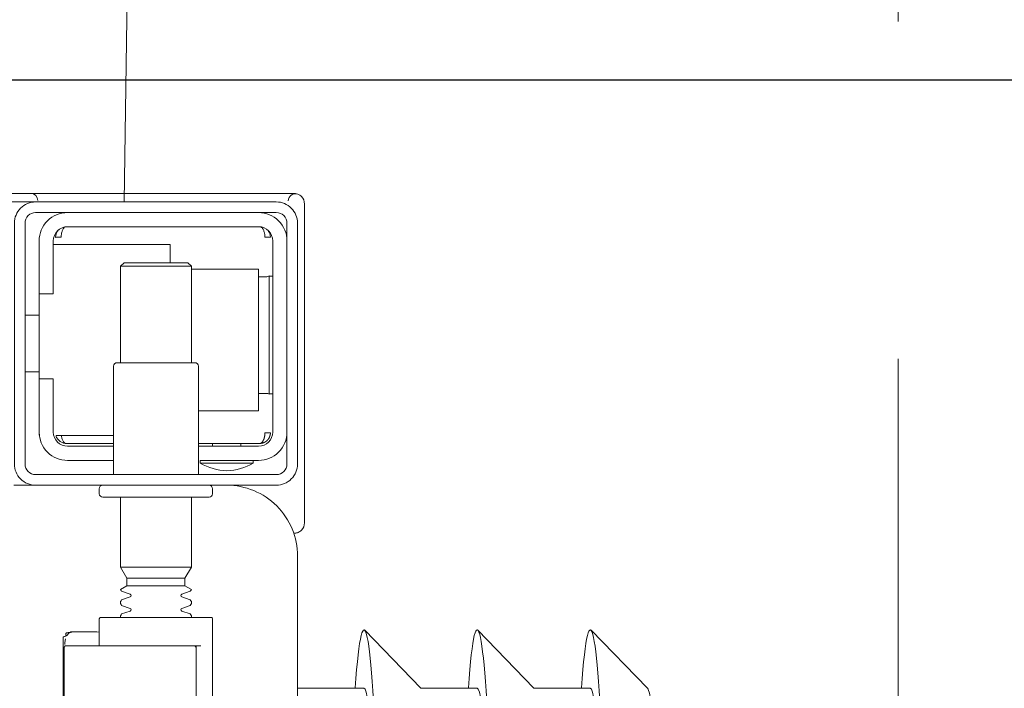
# Model space of a CAD drawing. Header units: millimetres. Extents: x 23192 to 177760, y -399809 to -79279.
# Tile 636 of 656: x 74715 to 74729, y -197710 to -197700. Entities that reach past the tile are written whole.
import ezdxf

# ---------------------------------------------------------------- set-up
doc = ezdxf.new("R2010")
doc.units = ezdxf.units.MM
doc.linetypes.add('CARKOVANA', pattern=[7.5, 5, -2.5])
doc.linetypes.add('HIDDEN2', pattern=[4.7625, 3.175, -1.5875])
doc.layers.get('0').update_dxf_attribs({"lineweight": 0})
doc.layers.add('!! 1_Wyburzenia', color=252, linetype='CARKOVANA', lineweight=13, true_color=0x696969)
doc.layers.add('!! 1_zabudowa GK', color=33, linetype='Continuous')
doc.layers.add('!! 2_wypos-sanitarne', color=240, linetype='Continuous', lineweight=9)
doc.layers.add('!!_@ wypos sanit nd', color=7, linetype='Continuous', lineweight=0, plot=False)
doc.styles.add('SIMPLEX', font='simplex.shx', dxfattribs={"width": 0.77})
doc.dimstyles.new('OL PB 200', dxfattribs={"dimscale": 4, "dimtxt": 5, "dimasz": 0.2, "dimexe": 10, "dimexo": 10, "dimgap": 1, "dimtad": 1, "dimdec": 1, "dimrnd": 0.5, "dimzin": 9, "dimdsep": 46, "dimtxsty": 'SIMPLEX', "dimblk": 'thick_MSz', "dimcen": 0.1, "dimdle": 8, "dimse1": 1, "dimse2": 1, "dimclrd": 256, "dimclre": 256, "dimclrt": 3, "dimadec": 1, "dimazin": 2, "dimtfac": 1, "dimtdec": 1, "dimtix": 1, "dimtofl": 0, "dimtmove": 2, "dimatfit": 3, "dimldrblk": 'thick_MSz', "dimfxl": 10, "dimfxlon": 1, "dimtolj": 1, "dimlwd": -1, "dimlwe": -1, "dimarcsym": 0})

# ---------------------------------------------------------------- blocks, each defined once
blk = doc.blocks.new('A$C324a30b8')
for points in [[(-0.17832, -0.47832), (-0.17797, -0.23916), (-0.17727, -0.11958), (-0.17552, 0)], [(-0.17552, 0), (0.17552, 0)]]:
    blk.add_lwpolyline(points)
blk = doc.blocks.new('A$C4ebe9e89')
for points in [[(-0.15993, 0.04968), (-0.17248, 0.04968, 0.405519), (-0.172, 0.05018), (-0.172, 0.05088, 0.414214), (-0.1725, 0.05138), (-0.1875, 0.05138, 0.414214), (-0.188, 0.05088), (-0.188, 0.05018, 0.405519), (-0.18751, 0.04968), (-0.19, 0.04968, -0.414214), (-0.2, 0.05968), (-0.2, 0.13968, -0.266001), (-0.19506, 0.1483)], [(-0.188, 0.14483), (-0.188, 0.06856, 0.414214), (-0.1878, 0.06836), (-0.17545, 0.06836), (-0.1722, 0.06836, 0.414214), (-0.172, 0.06856), (-0.172, 0.07236)], [(-0.1857, 0.08016), (-0.1857, 0.07256), (-0.1857, 0.08016), (-0.18567, 0.08026), (-0.18559, 0.08034), (-0.17695, 0.08036), (-0.16725, 0.08036, -0.414214), (-0.16705, 0.08016), (-0.16705, 0.07256, -0.414214), (-0.16725, 0.07236), (-0.18543, 0.07236), (-0.18553, 0.0724), (-0.18559, 0.07256)], [(-0.185, 0.06836), (-0.185, 0.06812, -0.050055), (-0.18485, 0.06786), (-0.18364, 0.06745, -0.719897), (-0.18364, 0.06707), (-0.18485, 0.06666, -0.050055), (-0.185, 0.0664), (-0.185, 0.06612, -0.050055), (-0.18485, 0.06586), (-0.18364, 0.06545, -0.719897), (-0.18364, 0.06507), (-0.18485, 0.06466, -0.050055), (-0.185, 0.0644), (-0.1841, 0.06388), (-0.1841, 0.06282), (-0.185, 0.06126), (-0.185, 0.05138)], [(-0.175, 0.06836), (-0.175, 0.06812, 0.050055), (-0.17514, 0.06786), (-0.17636, 0.06745, 0.719897), (-0.17636, 0.06707), (-0.17514, 0.06666, 0.050055), (-0.175, 0.0664), (-0.175, 0.06612, 0.050055), (-0.17514, 0.06586), (-0.17636, 0.06545, 0.719897), (-0.17636, 0.06507), (-0.17514, 0.06466, 0.050055), (-0.175, 0.0644), (-0.1759, 0.06388), (-0.1759, 0.06282), (-0.175, 0.06126), (-0.175, 0.05138)], [(-0.20011, 0.05634, 0.091301), (-0.20055, 0.05604, 0.198909), (-0.20099, 0.05497)], [(-0.19944, 0.0564, 0.170835), (-0.20011, 0.05634)], [(-0.18625, 0.04656, 0.119096), (-0.19, 0.04764, 0.119096), (-0.19375, 0.04656)], [(-0.186, 0.04818), (-0.186, 0.03288, 0.414214), (-0.1855, 0.03238), (-0.1745, 0.03238, 0.414214), (-0.174, 0.03288), (-0.174, 0.04818)], [(-0.1985, 0.04218, -0.414214), (-0.1945, 0.04618), (-0.18625, 0.04618), (-0.18625, 0.04656), (-0.19375, 0.04656), (-0.19375, 0.04618)], [(-0.174, 0.04618), (-0.1675, 0.04618, -0.414214), (-0.1635, 0.04218), (-0.16353, 0.04268)], [(-0.186, 0.04418), (-0.1945, 0.04418, 0.414214), (-0.1965, 0.04218), (-0.1965, 0.01518, 0.414214), (-0.1945, 0.01318), (-0.1675, 0.01318, 0.414214), (-0.1655, 0.01518), (-0.1655, 0.02268), (-0.1635, 0.02268), (-0.1635, 0.04218)], [(-0.1635, 0.03468), (-0.1655, 0.03468), (-0.1655, 0.04218, 0.414214), (-0.1675, 0.04418), (-0.174, 0.04418)], [(-0.1945, 0.02025), (-0.19515, 0.02024), (-0.19542, 0.02024), (-0.1956, 0.02024), (-0.19567, 0.02024, 0.116465), (-0.19589, 0.02018), (-0.19601, 0.02013), (-0.19601, 0.03683), (-0.19589, 0.03678, 0.116465), (-0.19567, 0.03672), (-0.19542, 0.03672), (-0.19515, 0.03672), (-0.1945, 0.03671)], [(-0.1675, 0.01118, 0.414214), (-0.1635, 0.01518), (-0.1635, 0.02268)], [(-0.1985, 0.01518, 0.414214), (-0.1945, 0.01118)], [(-0.20099, 0.00998, 0.198909), (-0.20055, 0.00892, 0.091301), (-0.20011, 0.00862)], [(-0.16237, 0.00849), (-0.16249, 0.00849), (-0.16269, 0.00849), (-0.16294, 0.00849), (-0.16323, 0.00849), (-0.16357, 0.00849), (-0.16393, 0.00849), (-0.16428, 0.00849), (-0.19771, 0.00849), (-0.19841, 0.00849), (-0.19903, 0.00849), (-0.19948, 0.00849), (-0.19961, 0.00849), (-0.19973, 0.00851), (-0.19984, 0.00853), (-0.20003, 0.00859, 0.517033), (-0.1987, 0.00952)], [(-0.1633, 0.00948, 0.412536), (-0.1623, 0.00848), (-0.1125, 0.00848), (-0.11221, 0.00851), (-0.11193, 0.0086), (-0.11168, 0.00873), (-0.11145, 0.00892), (-0.11126, 0.00914), (-0.11112, 0.0094), (-0.11104, 0.00968)]]:
    blk.add_lwpolyline(points, format="xyb")
for points in [[(-0.16687, 0.08148), (-0.16687, 0.07124), (-0.16691, 0.07111), (-0.16701, 0.07103), (-0.16725, 0.07098), (-0.16725, 0.07071), (-0.16728, 0.07061), (-0.16735, 0.07054), (-0.16746, 0.0705), (-0.16762, 0.07049), (-0.16775, 0.07048), (-0.16789, 0.07046), (-0.16797, 0.07039), (-0.16807, 0.07036), (-0.1682, 0.07036), (-0.17167, 0.07036), (-0.172, 0.07041)], [(-0.24944, 0.07835), (-0.24147, 0.07016)], [(-0.24136, 0.07831), (-0.23341, 0.07831), (-0.22548, 0.07016)], [(-0.22538, 0.07831), (-0.21743, 0.07831), (-0.2095, 0.07016)], [(-0.2, 0.07831), (-0.20939, 0.07831)], [(-0.18633, 0.07236), (-0.1855, 0.07236), (-0.18567, 0.07246), (-0.1857, 0.07256)], [(-0.16738, 0.07096), (-0.16772, 0.07051), (-0.16829, 0.07036)], [(-0.16713, 0.07216), (-0.16714, 0.0719), (-0.16723, 0.07137)], [(-0.1841, 0.06388), (-0.1759, 0.06388)], [(-0.1759, 0.06282), (-0.1841, 0.06282)], [(-0.175, 0.06126), (-0.185, 0.06126)], [(-0.20001, 0.05638), (-0.19987, 0.05642), (-0.19976, 0.05645), (-0.19962, 0.05647), (-0.19948, 0.05647)], [(-0.20099, 0.05497), (-0.20099, 0.00998)], [(-0.19478, 0.04378), (-0.186, 0.04378)], [(-0.192, 0.04418), (-0.192, 0.04378)], [(-0.188, 0.04418), (-0.188, 0.04378)], [(-0.16664, 0.04268), (-0.16666, 0.04284), (-0.16669, 0.04295), (-0.16672, 0.04306), (-0.16675, 0.04316), (-0.16679, 0.04326), (-0.16683, 0.04337), (-0.16689, 0.04346), (-0.16694, 0.04355), (-0.16701, 0.04363), (-0.1671, 0.0437), (-0.16718, 0.04375), (-0.16728, 0.04378), (-0.16718, 0.04377), (-0.16708, 0.04376), (-0.16696, 0.04373), (-0.16686, 0.0437), (-0.16677, 0.04367), (-0.16666, 0.04362), (-0.16657, 0.04357), (-0.16646, 0.0435), (-0.16636, 0.04342), (-0.16627, 0.04334), (-0.16618, 0.04324), (-0.1661, 0.04314), (-0.16603, 0.04303), (-0.16597, 0.04292), (-0.16592, 0.0428), (-0.16588, 0.04268), (-0.174, 0.04268)], [(-0.174, 0.04378), (-0.16722, 0.04378)], [(-0.185, 0.01918), (-0.1945, 0.01918), (-0.1945, 0.03918), (-0.186, 0.03918)], [(-0.19591, 0.03679), (-0.19602, 0.03679), (-0.19616, 0.03679), (-0.19632, 0.03679), (-0.1965, 0.03679)], [(-0.1615, 0.03368), (-0.1635, 0.03368)], [(-0.185, 0.03238), (-0.185, 0.01876), (-0.1845, 0.01826), (-0.1755, 0.01826), (-0.175, 0.01876), (-0.175, 0.03238)], [(-0.1615, 0.02568), (-0.1635, 0.02568)], [(-0.1965, 0.02017), (-0.19632, 0.02017), (-0.19616, 0.02017), (-0.19602, 0.02017), (-0.19591, 0.02017)], [(-0.175, 0.01876), (-0.185, 0.01876)], [(-0.182, 0.01826), (-0.182, 0.01568), (-0.1655, 0.01568)], [(-0.16636, 0.01353), (-0.16625, 0.01364), (-0.16618, 0.01371), (-0.16612, 0.01379), (-0.16606, 0.01388), (-0.166, 0.01398), (-0.16596, 0.01407), (-0.16592, 0.01417), (-0.16589, 0.01428), (-0.16586, 0.01438), (-0.16584, 0.01449), (-0.16583, 0.01459), (-0.16583, 0.01469), (-0.16593, 0.01468), (-0.16606, 0.01468), (-0.1663, 0.01468), (-0.1664, 0.01468), (-0.16651, 0.01468), (-0.16661, 0.01468), (-0.16661, 0.01458), (-0.16662, 0.01448), (-0.16663, 0.01438), (-0.16664, 0.01428), (-0.16665, 0.01418), (-0.16667, 0.01407), (-0.1667, 0.01397), (-0.16673, 0.01387), (-0.16676, 0.01377), (-0.1668, 0.01366), (-0.16685, 0.01356), (-0.1669, 0.01347), (-0.16697, 0.01338), (-0.16704, 0.01331), (-0.16712, 0.01325), (-0.16725, 0.01318), (-0.19475, 0.01318), (-0.19493, 0.01328), (-0.19501, 0.01336), (-0.19507, 0.01344), (-0.19513, 0.01353), (-0.19518, 0.01363), (-0.19522, 0.01372), (-0.19526, 0.01383), (-0.19529, 0.01393), (-0.19532, 0.01405), (-0.19534, 0.01415), (-0.19536, 0.01425), (-0.19537, 0.01435), (-0.19538, 0.01446), (-0.19538, 0.01458), (-0.19539, 0.01468), (-0.19617, 0.01467), (-0.19616, 0.01456), (-0.19615, 0.01446), (-0.19613, 0.01435), (-0.1961, 0.01425), (-0.19607, 0.01415), (-0.19603, 0.01405), (-0.19598, 0.01395), (-0.19592, 0.01386), (-0.19586, 0.01377), (-0.19579, 0.01369), (-0.19571, 0.01361), (-0.19563, 0.01353)]]:
    blk.add_lwpolyline(points)
for points in [[(-0.2, 0.01268), (-0.2, 0.04668, -0.414214), (-0.197, 0.04968), (-0.163, 0.04968, -0.414214), (-0.16, 0.04668), (-0.16, 0.01268, -0.414214), (-0.163, 0.00968), (-0.197, 0.00968, -0.414214)], [(-0.1615, 0.04668), (-0.1615, 0.01268, -0.414214), (-0.163, 0.01118), (-0.197, 0.01118, -0.414214), (-0.1985, 0.01268), (-0.1985, 0.04668, -0.414214), (-0.197, 0.04818), (-0.163, 0.04818, -0.414214)]]:
    blk.add_lwpolyline(points, format="xyb", close=True)
blk.add_lwpolyline([(-0.19467, 0.04378), (-0.19466, 0.04378), (-0.19466, 0.04378), (-0.19466, 0.04378), (-0.19466, 0.04378), (-0.19466, 0.04378), (-0.19466, 0.04378), (-0.19466, 0.04378), (-0.19466, 0.04378), (-0.19466, 0.04378), (-0.19466, 0.04378), (-0.19466, 0.04378), (-0.19466, 0.04378), (-0.19466, 0.04378), (-0.19466, 0.04378), (-0.19466, 0.04378), (-0.19466, 0.04378), (-0.19467, 0.04378), (-0.19467, 0.04378), (-0.19467, 0.04378), (-0.19467, 0.04378), (-0.19468, 0.04378), (-0.19468, 0.04378), (-0.19469, 0.04378), (-0.1947, 0.04378), (-0.1947, 0.04378), (-0.19471, 0.04378), (-0.19471, 0.04378), (-0.19471, 0.04378), (-0.19471, 0.04378), (-0.19472, 0.04378), (-0.19472, 0.04378), (-0.19472, 0.04377), (-0.19472, 0.04377), (-0.19473, 0.04377), (-0.19473, 0.04377), (-0.19473, 0.04377), (-0.19473, 0.04377), (-0.19473, 0.04377), (-0.19473, 0.04377), (-0.19474, 0.04377), (-0.19474, 0.04377), (-0.19474, 0.04377), (-0.19474, 0.04377), (-0.19474, 0.04377), (-0.19475, 0.04377), (-0.19475, 0.04377), (-0.19475, 0.04377), (-0.19475, 0.04377), (-0.19476, 0.04377), (-0.19476, 0.04377), (-0.19476, 0.04377), (-0.19477, 0.04376), (-0.19477, 0.04376), (-0.19477, 0.04376), (-0.19478, 0.04376), (-0.19479, 0.04376), (-0.19479, 0.04376), (-0.1948, 0.04375), (-0.19481, 0.04375), (-0.19481, 0.04375), (-0.19482, 0.04374), (-0.19483, 0.04374), (-0.19483, 0.04374), (-0.19484, 0.04373), (-0.19485, 0.04373), (-0.19485, 0.04373), (-0.19486, 0.04372), (-0.19487, 0.04372), (-0.19488, 0.04371), (-0.19488, 0.04371), (-0.19489, 0.0437), (-0.1949, 0.0437), (-0.1949, 0.04369), (-0.19491, 0.04369), (-0.19492, 0.04368), (-0.19493, 0.04368), (-0.19493, 0.04367), (-0.19494, 0.04367), (-0.19495, 0.04366), (-0.19495, 0.04366), (-0.19496, 0.04365), (-0.19497, 0.04364), (-0.19497, 0.04364), (-0.19498, 0.04363), (-0.19499, 0.04362), (-0.19499, 0.04362), (-0.195, 0.04361), (-0.19501, 0.0436), (-0.19501, 0.04359), (-0.19502, 0.04359), (-0.19503, 0.04358), (-0.19503, 0.04357), (-0.19504, 0.04356), (-0.19504, 0.04356), (-0.19505, 0.04355), (-0.19506, 0.04354), (-0.19506, 0.04353), (-0.19507, 0.04352), (-0.19508, 0.04351), (-0.19508, 0.0435), (-0.19509, 0.04349), (-0.19509, 0.04349), (-0.1951, 0.04348), (-0.19511, 0.04347), (-0.19511, 0.04346), (-0.19512, 0.04345), (-0.19512, 0.04344), (-0.19513, 0.04343), (-0.19513, 0.04342), (-0.19514, 0.04341), (-0.19515, 0.0434), (-0.19515, 0.04339), (-0.19516, 0.04338), (-0.19516, 0.04337), (-0.19517, 0.04336), (-0.19517, 0.04334), (-0.19518, 0.04333), (-0.19518, 0.04332), (-0.19519, 0.04331), (-0.19519, 0.0433), (-0.1952, 0.04329), (-0.1952, 0.04328), (-0.19521, 0.04327), (-0.19521, 0.04325), (-0.19522, 0.04324), (-0.19522, 0.04323), (-0.19523, 0.04322), (-0.19523, 0.04321), (-0.19524, 0.04319), (-0.19524, 0.04318), (-0.19525, 0.04317), (-0.19525, 0.04316), (-0.19526, 0.04313), (-0.19527, 0.04311), (-0.19527, 0.04308), (-0.19528, 0.04306), (-0.19529, 0.04303), (-0.1953, 0.043), (-0.1953, 0.04298), (-0.19531, 0.04295), (-0.19532, 0.04292), (-0.19532, 0.0429), (-0.19533, 0.04287), (-0.19533, 0.04285), (-0.19534, 0.04282), (-0.19534, 0.04279), (-0.19535, 0.04277), (-0.19535, 0.04274), (-0.19536, 0.04271), (-0.19536, 0.04269), (-0.19536, 0.04266), (-0.19537, 0.04263), (-0.19537, 0.04261), (-0.19537, 0.04258), (-0.19537, 0.04257), (-0.19537, 0.04256), (-0.19537, 0.04255), (-0.19537, 0.04255), (-0.19537, 0.04254), (-0.19538, 0.04253), (-0.19538, 0.04253), (-0.19538, 0.04252), (-0.19538, 0.04252), (-0.19538, 0.04251), (-0.19538, 0.04251), (-0.19538, 0.0425), (-0.19538, 0.04249), (-0.19538, 0.04249), (-0.19538, 0.04248), (-0.19538, 0.04248), (-0.19538, 0.04248), (-0.19538, 0.04247), (-0.19538, 0.04247), (-0.19538, 0.04246), (-0.19538, 0.04246), (-0.19538, 0.04246), (-0.19538, 0.04245), (-0.19538, 0.04245), (-0.19538, 0.04245), (-0.19538, 0.04244), (-0.19538, 0.04244), (-0.19538, 0.04244), (-0.19538, 0.04244), (-0.19538, 0.04243), (-0.19538, 0.04243), (-0.19538, 0.04243), (-0.19538, 0.04242), (-0.19538, 0.04242), (-0.19538, 0.04241), (-0.19538, 0.04241), (-0.19538, 0.0424), (-0.19538, 0.0424), (-0.19538, 0.04239), (-0.19538, 0.04239), (-0.19538, 0.04239), (-0.19538, 0.04238), (-0.19538, 0.04238), (-0.19538, 0.04237), (-0.19538, 0.04237), (-0.19538, 0.04236), (-0.19538, 0.04236), (-0.19538, 0.04235), (-0.19538, 0.04235), (-0.19538, 0.04234), (-0.19538, 0.04234), (-0.19538, 0.04234), (-0.19538, 0.04233), (-0.19538, 0.04232), (-0.19538, 0.04232), (-0.19538, 0.04231), (-0.19538, 0.04231), (-0.19538, 0.04231), (-0.19538, 0.0423), (-0.19538, 0.0423), (-0.19538, 0.04229), (-0.19538, 0.04229), (-0.19538, 0.04229), (-0.19538, 0.04229), (-0.19538, 0.04228), (-0.19538, 0.04228), (-0.19538, 0.04228), (-0.19538, 0.04228), (-0.19539, 0.04228), (-0.19539, 0.04228), (-0.19539, 0.04228), (-0.19539, 0.04227), (-0.19539, 0.04227), (-0.1954, 0.04227), (-0.1954, 0.04227), (-0.1954, 0.04227), (-0.1954, 0.04227), (-0.19541, 0.04227), (-0.19541, 0.04227), (-0.19542, 0.04227), (-0.19542, 0.04227), (-0.19543, 0.04228), (-0.19544, 0.04228), (-0.19545, 0.04228), (-0.19545, 0.04228), (-0.19546, 0.04228), (-0.19546, 0.04228), (-0.19546, 0.04228), (-0.19547, 0.04228), (-0.19548, 0.04228), (-0.19549, 0.04228), (-0.19549, 0.04228), (-0.1955, 0.04228), (-0.19551, 0.04228), (-0.19552, 0.04228), (-0.19553, 0.04228), (-0.19554, 0.04228), (-0.19555, 0.04228), (-0.19556, 0.04228), (-0.19557, 0.04228), (-0.19558, 0.04228), (-0.19559, 0.04228), (-0.19561, 0.04228), (-0.19563, 0.04228), (-0.19565, 0.04228), (-0.19568, 0.04228), (-0.1957, 0.04228), (-0.19574, 0.04228), (-0.19576, 0.04228), (-0.19578, 0.04228), (-0.19595, 0.04228), (-0.19596, 0.04228), (-0.19598, 0.04228), (-0.19599, 0.04228), (-0.196, 0.04228), (-0.19602, 0.04228), (-0.19603, 0.04228), (-0.19604, 0.04228), (-0.19605, 0.04228), (-0.19606, 0.04228), (-0.19607, 0.04228), (-0.19608, 0.04228), (-0.19609, 0.04228), (-0.1961, 0.04228), (-0.19611, 0.04228), (-0.19612, 0.04228), (-0.19613, 0.04229), (-0.19613, 0.04229), (-0.19614, 0.04229), (-0.19614, 0.04229), (-0.19615, 0.04229), (-0.19615, 0.04229), (-0.19615, 0.04229), (-0.19615, 0.04229), (-0.19616, 0.04229), (-0.19616, 0.04229), (-0.19616, 0.04228), (-0.19616, 0.04228), (-0.19616, 0.04228), (-0.19616, 0.04228), (-0.19616, 0.04228), (-0.19616, 0.04228), (-0.19616, 0.04227), (-0.19616, 0.04227), (-0.19616, 0.04227), (-0.19617, 0.04227), (-0.19617, 0.04227), (-0.19617, 0.04227), (-0.19617, 0.04227), (-0.19617, 0.04227), (-0.19617, 0.04227), (-0.19617, 0.04227), (-0.19617, 0.04228), (-0.19617, 0.04228), (-0.19617, 0.04228), (-0.19617, 0.04229), (-0.19617, 0.04229), (-0.19617, 0.04229), (-0.19617, 0.0423), (-0.19617, 0.04231), (-0.19617, 0.04232), (-0.19617, 0.04233), (-0.19617, 0.04234), (-0.19616, 0.04234), (-0.19616, 0.04234), (-0.19616, 0.04235), (-0.19616, 0.04235), (-0.19616, 0.04236), (-0.19616, 0.04236), (-0.19616, 0.04237), (-0.19616, 0.04238), (-0.19616, 0.04239), (-0.19616, 0.04239), (-0.19616, 0.0424), (-0.19616, 0.0424), (-0.19616, 0.04241), (-0.19616, 0.04241), (-0.19616, 0.04241), (-0.19616, 0.04242), (-0.19616, 0.04242), (-0.19616, 0.04243), (-0.19616, 0.04243), (-0.19616, 0.04244), (-0.19616, 0.04244), (-0.19616, 0.04245), (-0.19616, 0.04245), (-0.19616, 0.04246), (-0.19616, 0.04246), (-0.19615, 0.04246), (-0.19615, 0.04246), (-0.19615, 0.04247), (-0.19615, 0.04247), (-0.19615, 0.04248), (-0.19615, 0.04248), (-0.19615, 0.04248), (-0.19615, 0.04249), (-0.19615, 0.04249), (-0.19615, 0.0425), (-0.19615, 0.04251), (-0.19615, 0.04251), (-0.19615, 0.04252), (-0.19615, 0.04252), (-0.19614, 0.04253), (-0.19614, 0.04254), (-0.19614, 0.04254), (-0.19614, 0.04255), (-0.19614, 0.04256), (-0.19614, 0.04256), (-0.19614, 0.04257), (-0.19614, 0.04258), (-0.19613, 0.04259), (-0.19613, 0.0426), (-0.19613, 0.0426), (-0.19613, 0.04261), (-0.19612, 0.04263), (-0.19612, 0.04264), (-0.19612, 0.04266), (-0.19611, 0.04268), (-0.19611, 0.04269), (-0.1961, 0.04271), (-0.1961, 0.04273), (-0.19609, 0.04274), (-0.19609, 0.04276), (-0.19608, 0.04277), (-0.19608, 0.04279), (-0.19607, 0.04281), (-0.19606, 0.04282), (-0.19606, 0.04284), (-0.19605, 0.04285), (-0.19605, 0.04287), (-0.19604, 0.04288), (-0.19603, 0.0429), (-0.19602, 0.04291), (-0.19602, 0.04293), (-0.19601, 0.04295), (-0.196, 0.04296), (-0.19599, 0.04298), (-0.19599, 0.04299), (-0.19598, 0.043), (-0.19597, 0.04302), (-0.19596, 0.04303), (-0.19595, 0.04305), (-0.19595, 0.04306), (-0.19594, 0.04308), (-0.19593, 0.04309), (-0.19592, 0.04311), (-0.19591, 0.04312), (-0.1959, 0.04313), (-0.19589, 0.04315), (-0.19588, 0.04316), (-0.19587, 0.04317), (-0.19586, 0.04319), (-0.19585, 0.0432), (-0.19584, 0.04321), (-0.19583, 0.04323), (-0.19582, 0.04324), (-0.19581, 0.04325), (-0.1958, 0.04327), (-0.19578, 0.04328), (-0.19577, 0.04329), (-0.19576, 0.0433), (-0.19575, 0.04332), (-0.19574, 0.04333), (-0.19573, 0.04334), (-0.19571, 0.04335), (-0.1957, 0.04336), (-0.19569, 0.04338), (-0.19568, 0.04339), (-0.19567, 0.0434), (-0.19565, 0.04341), (-0.19564, 0.04342), (-0.19563, 0.04343), (-0.19561, 0.04344), (-0.1956, 0.04345), (-0.19559, 0.04346), (-0.19557, 0.04347), (-0.19556, 0.04348), (-0.19555, 0.04349), (-0.19553, 0.0435), (-0.19552, 0.04351), (-0.19551, 0.04352), (-0.19549, 0.04353), (-0.19548, 0.04354), (-0.19546, 0.04355), (-0.19545, 0.04356), (-0.19543, 0.04357), (-0.19542, 0.04358), (-0.19541, 0.04358), (-0.19539, 0.04359), (-0.19538, 0.0436), (-0.19536, 0.04361), (-0.19535, 0.04362), (-0.19533, 0.04362), (-0.19532, 0.04363), (-0.1953, 0.04364), (-0.19529, 0.04365), (-0.19527, 0.04365), (-0.19525, 0.04366), (-0.19524, 0.04367), (-0.19522, 0.04367), (-0.19521, 0.04368), (-0.19519, 0.04368), (-0.19518, 0.04369), (-0.19516, 0.0437), (-0.19514, 0.0437), (-0.19513, 0.04371), (-0.19511, 0.04371), (-0.1951, 0.04372), (-0.19508, 0.04372), (-0.19506, 0.04373), (-0.19505, 0.04373), (-0.19503, 0.04373), (-0.19501, 0.04374), (-0.195, 0.04374), (-0.19498, 0.04375), (-0.19496, 0.04375), (-0.19495, 0.04375), (-0.19493, 0.04376), (-0.19491, 0.04376), (-0.19491, 0.04376), (-0.1949, 0.04376), (-0.19489, 0.04376), (-0.19488, 0.04376), (-0.19487, 0.04377), (-0.19486, 0.04377), (-0.19485, 0.04377), (-0.19483, 0.04377), (-0.19482, 0.04377), (-0.19481, 0.04377), (-0.1948, 0.04377), (-0.19479, 0.04377), (-0.19479, 0.04377), (-0.19478, 0.04377), (-0.19478, 0.04378), (-0.19477, 0.04378), (-0.19476, 0.04378), (-0.19475, 0.04378), (-0.19475, 0.04378), (-0.19474, 0.04378), (-0.19474, 0.04378), (-0.19473, 0.04378), (-0.19473, 0.04378), (-0.19471, 0.04378), (-0.1947, 0.04378), (-0.1947, 0.04378), (-0.19469, 0.04378), (-0.19469, 0.04378), (-0.19469, 0.04378), (-0.19469, 0.04378), (-0.19469, 0.04378), (-0.19468, 0.04378), (-0.19468, 0.04378), (-0.19468, 0.04378), (-0.19467, 0.04378), (-0.19467, 0.04378), (-0.19467, 0.04378), (-0.19467, 0.04378)], close=True)
for centre, major_axis, ratio, start_param, end_param in [((-0.24136, 0.12581), (0, 0.0557), 0.04256, 0.705617, 3.691026), ((-0.22538, 0.12581), (0, 0.0557), 0.04256, 0.705617, 3.691026), ((-0.20939, 0.12581), (0, 0.0557), 0.04256, 0.705617, 3.691026), ((-0.24936, 0.12581), (0, 0.0475), 0.04256, 0.705617, 3.097928), ((-0.24136, 0.12581), (0, 0.0475), 0.04256, 0.705617, 3.141593), ((-0.22538, 0.12581), (0, 0.0475), 0.04256, 0.705617, 3.141593), ((-0.20939, 0.12581), (0, 0.0475), 0.04256, 0.705617, 3.141593), ((-0.16723, 0.07118), (0.000013, -0.0002), 0.223, 6.276731, 6.276777), ((-0.16763, 0.07069), (0.000004, -0.0002), 0.133184, 6.278107, 6.278112)]:
    blk.add_ellipse(centre, major_axis=major_axis, ratio=ratio, start_param=start_param, end_param=end_param)
blk = doc.blocks.new('thick_MSz')
for p, q in [((0, 15), (0, -15)), ((-10, 0), (10, 0))]:
    blk.add_line(p, q)
at = {"const_width": 2, "elevation": 2}
blk.add_lwpolyline([(-7.071, -7.071), (7.071, 7.071)], dxfattribs=at)
blk = doc.blocks.new('*D1777')
at = {"transparency": 16777216}
blk.add_line((74545.846, -197804.085), (74754.493, -197804.085), dxfattribs=at)
at = {"layer": 'DEFPOINTS', "color": 0, "transparency": 16777216}
for p in [(74545.046, -197700.762), (74755.293, -197700.762), (74755.293, -197804.085)]:
    blk.add_point(p, dxfattribs=at)
at = {"transparency": 16777216, "xscale": 0.8, "yscale": 0.8, "zscale": 0.8, "rotation": 180}
blk.add_blockref('thick_MSz', (74545.046, -197804.085), dxfattribs=at)
at = {"transparency": 16777216, "xscale": 0.8, "yscale": 0.8, "zscale": 0.8}
blk.add_blockref('thick_MSz', (74755.293, -197804.085), dxfattribs=at)
at = {"color": 3, "transparency": 16777216, "insert": (74650.17, -197790.085), "char_height": 20, "attachment_point": 5, "style": 'SIMPLEX'}
blk.add_mtext('\\A1;210', dxfattribs=at)

msp = doc.modelspace()

# ---------------------------------------------------------------- linework, layer by layer
at = {"layer": '!! 1_Wyburzenia', "linetype": 'HIDDEN2', "ltscale": 3}
msp.add_line((74727.42327, -198014.5883), (74727.42327, -197538.5883), dxfattribs=at)
at = {"layer": '!! 1_zabudowa GK'}
msp.add_lwpolyline([(74755.29274, -197701.0883), (74545.04643, -197701.0883)], dxfattribs=at)

# ---------------------------------------------------------------- block references
at = {"layer": '!! 2_wypos-sanitarne', "xscale": 100, "yscale": 100, "zscale": 100, "rotation": 180}
msp.add_blockref('A$C324a30b8', (74698.9351, -197702.80925), dxfattribs=at)
at = {"layer": '!!_@ wypos sanit nd', "xscale": 100, "yscale": 100, "zscale": 100, "rotation": 180}
msp.add_blockref('A$C4ebe9e89', (74698.9351, -197701.84125), dxfattribs=at)

# ---------------------------------------------------------------- dimensions: what is measured, and where the dimension line sits
dim = msp.add_linear_dim(base=(74755.29274, -197804.08482), p1=(74545.04643, -197700.76241), p2=(74755.29274, -197700.76241), dimstyle='OL PB 200')
dim.commit()
dim.dimension.update_dxf_attribs({"geometry": '*D1777', "text_midpoint": (74650.16959, -197790.08482)})

doc.saveas('drawing.dxf')
